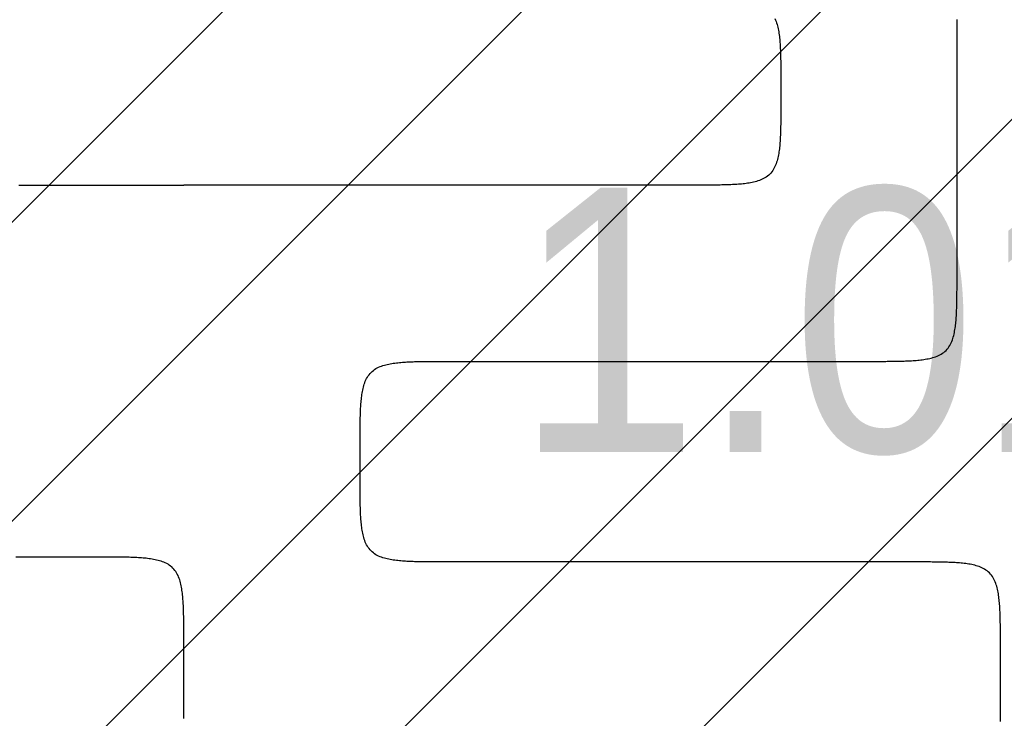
# Model space of a CAD drawing. Extents: x 997 to 109698, y 921 to 94021.
# Tile 312 of 656: x 8386 to 9504, y 43019 to 43812. Entities that reach past the tile are written whole.
import ezdxf

# ---------------------------------------------------------------- set-up
doc = ezdxf.new("R2010")
doc.units = 0
doc.header["$MEASUREMENT"] = 0
for name, color, linetype in [('12', 7, 'CONTINUOUS'), ('16', 7, 'CONTINUOUS'), ('28', 7, 'CONTINUOUS')]:
    doc.layers.add(name, color=color, linetype=linetype)
doc.styles.get("Standard").update_dxf_attribs({"font": 'Arial.ttf', "height": 0.2})

msp = doc.modelspace()

# ---------------------------------------------------------------- linework, layer by layer
at = {"layer": '12', "color": 5}
for points in [[(9243.261845, 43812.85766), (9243.955233, 43811.263064), (9244.581085, 43809.639671), (9245.145357, 43807.994982), (9245.653649, 43806.335209), (9246.110473, 43804.662671), (9246.520138, 43802.978948), (9246.886951, 43801.285614), (9247.215219, 43799.584253), (9247.509249, 43797.87644), (9247.773351, 43796.163755), (9248.011739, 43794.447734), (9248.227178, 43792.729205), (9248.421269, 43791.008438), (9248.59558, 43789.285684), (9248.751678, 43787.561191), (9248.891131, 43785.835214), (9249.015507, 43784.108003), (9249.126373, 43782.37981), (9249.225297, 43780.650884), (9249.313846, 43778.921478), (9249.393344, 43777.191788), (9249.464451, 43775.461861), (9249.527716, 43773.731719), (9249.583688, 43772.001382), (9249.632916, 43770.270874), (9249.675948, 43768.540213), (9249.713335, 43766.809424), (9249.745623, 43765.078529), (9249.773363, 43763.347548), (9249.797103, 43761.616501), (9249.817393, 43759.885414), (9249.834778, 43758.154304), (9249.849663, 43756.423188), (9249.862255, 43754.692066), (9249.872744, 43752.960938), (9249.881321, 43751.229804), (9249.888177, 43749.498667), (9249.893502, 43747.767526), (9249.897486, 43746.036382), (9249.900321, 43744.305237), (9249.902197, 43742.574089), (9249.903304, 43740.842939), (9249.903833, 43739.11179), (9249.903975, 43737.380638), (9249.903921, 43735.64949), (9249.90386, 43733.918341)], [(9249.90386, 43733.918341), (9249.90386, 43733.821418), (9249.90386, 43733.724494), (9249.90386, 43733.627572), (9249.90386, 43733.530649), (9249.90386, 43733.433726), (9249.90386, 43733.336804), (9249.90386, 43733.239879), (9249.90386, 43733.142956), (9249.90386, 43733.046033), (9249.90386, 43732.94911), (9249.90386, 43732.852187), (9249.90386, 43732.755265), (9249.90386, 43732.658342), (9249.90386, 43732.561419), (9249.90386, 43732.464495), (9249.90386, 43732.367572), (9249.90386, 43732.270649), (9249.903861, 43732.173726), (9249.90386, 43732.076803), (9249.90386, 43731.97988), (9249.90386, 43731.882956), (9249.90386, 43731.786033), (9249.90386, 43731.68911), (9249.903861, 43731.592187), (9249.90386, 43731.495264), (9249.90386, 43731.398341), (9249.90386, 43731.301419), (9249.90386, 43731.204496), (9249.90386, 43731.107573), (9249.90386, 43731.010649), (9249.90386, 43730.913725), (9249.90386, 43730.816802), (9249.90386, 43730.71988), (9249.90386, 43730.622957), (9249.90386, 43730.526034), (9249.90386, 43730.42911), (9249.90386, 43730.332187), (9249.90386, 43730.235264), (9249.90386, 43730.138341), (9249.90386, 43730.041418), (9249.90386, 43729.944495), (9249.90386, 43729.847573), (9249.90386, 43729.75065), (9249.90386, 43729.653725), (9249.90386, 43729.556802), (9249.90386, 43729.459879), (9249.90386, 43729.362956), (9249.90386, 43729.266034), (9249.90386, 43729.169111), (9249.90386, 43729.072188), (9249.90386, 43728.975264), (9249.90386, 43728.878341), (9249.90386, 43728.781417), (9249.90386, 43728.684495), (9249.90386, 43728.587572), (9249.90386, 43728.490649), (9249.90386, 43728.393725), (9249.90386, 43728.296802), (9249.90386, 43728.199879), (9249.90386, 43728.102956), (9249.90386, 43728.006033), (9249.90386, 43727.90911), (9249.90386, 43727.812188), (9249.90386, 43727.715265), (9249.90386, 43727.618342), (9249.90386, 43727.521418), (9249.903861, 43727.424495), (9249.90386, 43727.327571), (9249.90386, 43727.230649), (9249.90386, 43727.133726), (9249.90386, 43727.036803), (9249.90386, 43726.939879), (9249.90386, 43726.842956), (9249.90386, 43726.746033), (9249.903861, 43726.64911), (9249.90386, 43726.552187), (9249.90386, 43726.455264), (9249.90386, 43726.358342), (9249.90386, 43726.261419), (9249.90386, 43726.164496), (9249.90386, 43726.067571), (9249.90386, 43725.970648), (9249.90386, 43725.873725), (9249.90386, 43725.776803), (9249.90386, 43725.67988), (9249.90386, 43725.582957), (9249.90386, 43725.486033), (9249.90386, 43725.38911), (9249.90386, 43725.292187), (9249.90386, 43725.195264), (9249.90386, 43725.098341), (9249.90386, 43725.001419), (9249.90386, 43724.904494), (9249.90386, 43724.807571), (9249.90386, 43724.710648), (9249.90386, 43724.613725), (9249.90386, 43724.516802), (9249.90386, 43724.419879), (9249.90386, 43724.322957), (9249.903861, 43724.226034), (9249.90386, 43724.12911), (9249.90386, 43724.032187), (9249.90386, 43723.935264), (9249.90386, 43723.838341)], [(9249.90386, 43723.838341), (9249.903921, 43722.107193), (9249.903975, 43720.376043), (9249.903833, 43718.644894), (9249.903304, 43716.913743), (9249.902197, 43715.182594), (9249.900321, 43713.451447), (9249.897486, 43711.720299), (9249.893502, 43709.989155), (9249.888177, 43708.258016), (9249.881321, 43706.526877), (9249.872744, 43704.795745), (9249.862255, 43703.064617), (9249.849663, 43701.333494), (9249.834777, 43699.602377), (9249.817393, 43697.871269), (9249.797104, 43696.140182), (9249.773363, 43694.409136), (9249.745623, 43692.678154), (9249.713334, 43690.947257), (9249.675948, 43689.216469), (9249.632916, 43687.485809), (9249.583688, 43685.755301), (9249.527716, 43684.024964), (9249.464451, 43682.29482), (9249.393344, 43680.564893), (9249.313846, 43678.835203), (9249.225296, 43677.105798), (9249.126373, 43675.376873), (9249.015507, 43673.648678), (9248.891131, 43671.921469), (9248.751678, 43670.195492), (9248.59558, 43668.470999), (9248.421269, 43666.748245), (9248.227178, 43665.027476), (9248.011738, 43663.308949), (9247.77335, 43661.592926), (9247.509249, 43659.880243), (9247.215218, 43658.17243), (9246.886951, 43656.471068), (9246.520138, 43654.777735), (9246.110473, 43653.09401), (9245.653649, 43651.421473), (9245.145357, 43649.761701), (9244.581085, 43648.117011), (9243.955234, 43646.493617), (9243.261845, 43644.899023), (9242.494961, 43643.340728), (9241.648624, 43641.826232), (9240.716877, 43640.363042), (9239.694735, 43638.95851), (9238.584583, 43637.618914), (9237.392177, 43636.350025), (9236.123288, 43635.157618), (9234.783691, 43634.047467), (9233.37916, 43633.025324), (9231.915969, 43632.093577), (9230.401474, 43631.24724), (9228.843179, 43630.480357), (9227.248584, 43629.786968), (9225.625191, 43629.161116), (9223.9805, 43628.596844), (9222.320728, 43628.088553), (9220.648191, 43627.631729), (9218.964466, 43627.222063), (9217.271134, 43626.855251), (9215.569772, 43626.526983), (9213.861959, 43626.232952), (9212.149275, 43625.96885), (9210.433253, 43625.730464), (9208.714724, 43625.515023), (9206.993957, 43625.320932), (9205.271202, 43625.146621), (9203.54671, 43624.990524), (9201.820733, 43624.85107), (9200.093522, 43624.726695), (9198.365328, 43624.615829), (9196.636403, 43624.516906), (9194.906998, 43624.428355), (9193.177308, 43624.348857), (9191.447381, 43624.277751), (9189.717238, 43624.214486), (9187.986901, 43624.158514), (9186.256392, 43624.109285), (9184.525732, 43624.066253), (9182.794944, 43624.028867), (9181.064048, 43623.996578), (9179.333066, 43623.968838), (9177.60202, 43623.945097), (9175.870932, 43623.924808), (9174.139823, 43623.907425), (9172.408707, 43623.892538), (9170.677585, 43623.879947), (9168.946457, 43623.869458), (9167.215324, 43623.860881), (9165.484187, 43623.854025), (9163.753046, 43623.8487), (9162.021902, 43623.844716), (9160.290756, 43623.84188), (9158.559607, 43623.840004), (9156.828458, 43623.838898), (9155.097308, 43623.838369), (9153.366158, 43623.838227), (9151.635009, 43623.838281), (9149.90386, 43623.838342)], [(8385.026937, 43623.838342), (8388.371168, 43623.838342), (8391.715399, 43623.838342), (8395.05963, 43623.838342), (8398.40386, 43623.838342), (8401.748091, 43623.838342), (8405.092322, 43623.838342), (8408.436553, 43623.838342), (8411.780783, 43623.838342), (8415.125014, 43623.838342), (8418.469245, 43623.838342), (8421.813476, 43623.838342), (8425.157706, 43623.838342), (8428.501937, 43623.838342), (8431.846168, 43623.838342), (8435.190399, 43623.838342), (8438.53463, 43623.838342), (8441.87886, 43623.838342), (8445.223091, 43623.838342), (8448.567322, 43623.838342), (8451.911553, 43623.838342), (8455.255783, 43623.838342), (8458.600014, 43623.838342), (8461.944245, 43623.838342), (8465.288476, 43623.838342), (8468.632706, 43623.838342), (8471.976937, 43623.838342), (8475.321168, 43623.838342), (8478.665399, 43623.838342), (8482.00963, 43623.838342), (8485.35386, 43623.838342), (8488.698091, 43623.838342), (8492.042322, 43623.838342), (8495.386553, 43623.838342), (8498.730783, 43623.838342), (8502.075014, 43623.838342), (8505.419245, 43623.838342), (8508.763476, 43623.838342), (8512.107706, 43623.838342), (8515.451937, 43623.838342), (8518.796168, 43623.838342), (8522.140399, 43623.838342), (8525.484629, 43623.838342), (8528.82886, 43623.838342), (8532.173091, 43623.838342), (8535.517322, 43623.838342), (8538.861553, 43623.838342), (8542.205783, 43623.838342), (8545.550014, 43623.838342), (8548.894245, 43623.838342), (8552.238475, 43623.838342), (8555.582706, 43623.838342), (8558.926937, 43623.838342), (8562.271168, 43623.838342), (8565.615399, 43623.838342), (8568.959629, 43623.838342), (8572.30386, 43623.838342)], [(9149.90386, 43623.838342), (9144.350014, 43623.838342), (9138.796168, 43623.838342), (9133.242322, 43623.838342), (9127.688476, 43623.838342), (9122.13463, 43623.838342), (9116.580783, 43623.838342), (9111.026937, 43623.838342), (9105.473091, 43623.838342), (9099.919245, 43623.838342), (9094.365399, 43623.838342), (9088.811553, 43623.838342), (9083.257707, 43623.838342), (9077.70386, 43623.838342), (9072.150014, 43623.838342), (9066.596168, 43623.838342), (9061.042322, 43623.838342), (9055.488476, 43623.838342), (9049.93463, 43623.838342), (9044.380783, 43623.838342), (9038.826937, 43623.838342), (9033.273091, 43623.838342), (9027.719245, 43623.838342), (9022.165399, 43623.838342), (9016.611553, 43623.838342), (9011.057706, 43623.838342), (9005.50386, 43623.838342), (8999.950014, 43623.838342), (8994.396168, 43623.838342), (8988.842322, 43623.838342), (8983.288476, 43623.838342), (8977.73463, 43623.838342), (8972.180783, 43623.838342), (8966.626937, 43623.838342), (8961.073091, 43623.838342), (8955.519245, 43623.838342), (8949.965399, 43623.838342), (8944.411553, 43623.838342), (8938.857706, 43623.838342), (8933.30386, 43623.838342), (8927.750014, 43623.838342), (8922.196168, 43623.838342), (8916.642322, 43623.838342), (8911.088476, 43623.838342), (8905.53463, 43623.838342), (8899.980784, 43623.838342), (8894.426937, 43623.838342), (8888.873091, 43623.838342), (8883.319245, 43623.838342), (8877.765399, 43623.838342), (8872.211553, 43623.838342), (8866.657706, 43623.838342), (8861.10386, 43623.838342), (8855.550014, 43623.838342), (8849.996168, 43623.838342), (8844.442322, 43623.838342), (8838.888476, 43623.838342), (8833.33463, 43623.838342), (8827.780783, 43623.838342), (8822.226937, 43623.838342), (8816.673091, 43623.838342), (8811.119245, 43623.838342), (8805.565399, 43623.838342), (8800.011553, 43623.838342), (8794.457707, 43623.838342), (8788.90386, 43623.838342), (8783.350014, 43623.838342), (8777.796168, 43623.838342), (8772.242322, 43623.838342), (8766.688476, 43623.838342), (8761.13463, 43623.838342), (8755.580783, 43623.838342), (8750.026937, 43623.838342), (8744.473091, 43623.838342), (8738.919245, 43623.838342), (8733.365399, 43623.838342), (8727.811553, 43623.838342), (8722.257707, 43623.838342), (8716.70386, 43623.838342), (8711.150014, 43623.838342), (8705.596168, 43623.838342), (8700.042322, 43623.838342), (8694.488476, 43623.838342), (8688.93463, 43623.838342), (8683.380783, 43623.838342), (8677.826937, 43623.838342), (8672.273091, 43623.838342), (8666.719245, 43623.838342), (8661.165399, 43623.838342), (8655.611553, 43623.838342), (8650.057706, 43623.838342), (8644.50386, 43623.838342), (8638.950014, 43623.838342), (8633.396168, 43623.838342), (8627.842322, 43623.838342), (8622.288476, 43623.838342), (8616.73463, 43623.838342), (8611.180783, 43623.838342), (8605.626937, 43623.838342), (8600.073091, 43623.838342), (8594.519245, 43623.838342), (8588.965399, 43623.838342), (8583.411553, 43623.838342), (8577.857707, 43623.838342), (8572.30386, 43623.838342)], [(8472.30386, 43201.758341), (8459.361168, 43201.758341), (8446.418476, 43201.758341), (8433.475783, 43201.758341), (8420.533091, 43201.758341), (8407.590399, 43201.758341), (8394.647706, 43201.758341), (8381.705014, 43201.758341)], [(8572.30386, 43101.758342), (8572.303921, 43103.48949), (8572.303975, 43105.220639), (8572.303833, 43106.951789), (8572.303304, 43108.68294), (8572.302197, 43110.414088), (8572.300321, 43112.145236), (8572.297486, 43113.876384), (8572.293502, 43115.607526), (8572.288177, 43117.338667), (8572.281321, 43119.069804), (8572.272744, 43120.800938), (8572.262255, 43122.532065), (8572.249663, 43124.263189), (8572.234777, 43125.994304), (8572.217393, 43127.725414), (8572.197103, 43129.456501), (8572.173363, 43131.187547), (8572.145623, 43132.918529), (8572.113334, 43134.649424), (8572.075948, 43136.380214), (8572.032916, 43138.110874), (8571.983688, 43139.841382), (8571.927716, 43141.571719), (8571.864451, 43143.301861), (8571.793344, 43145.031788), (8571.713846, 43146.761478), (8571.625296, 43148.490885), (8571.526373, 43150.21981), (8571.415507, 43151.948004), (8571.291131, 43153.675214), (8571.151678, 43155.401191), (8570.99558, 43157.125684), (8570.821269, 43158.848438), (8570.627178, 43160.569205), (8570.411738, 43162.287734), (8570.17335, 43164.003755), (8569.909249, 43165.71644), (8569.615218, 43167.424252), (8569.28695, 43169.125615), (8568.920138, 43170.818947), (8568.510473, 43172.502671), (8568.053649, 43174.175209), (8567.545357, 43175.834981), (8566.981085, 43177.479672), (8566.355233, 43179.103064), (8565.661845, 43180.69766), (8564.894961, 43182.255955), (8564.048624, 43183.770451), (8563.116877, 43185.233641), (8562.094735, 43186.638172), (8560.984583, 43187.977769), (8559.792177, 43189.246658), (8558.523288, 43190.439065), (8557.183691, 43191.549216), (8555.77916, 43192.571359), (8554.315969, 43193.503106), (8552.801475, 43194.349442), (8551.243179, 43195.116326), (8549.648584, 43195.809715), (8548.025191, 43196.435567), (8546.3805, 43196.999838), (8544.720728, 43197.50813), (8543.048191, 43197.964954), (8541.364466, 43198.374619), (8539.671134, 43198.741431), (8537.969772, 43199.0697), (8536.261959, 43199.36373), (8534.549275, 43199.627831), (8532.833253, 43199.866219), (8531.114725, 43200.081659), (8529.393957, 43200.27575), (8527.671202, 43200.450061), (8525.94671, 43200.606159), (8524.220733, 43200.745612), (8522.493522, 43200.869987), (8520.765328, 43200.980854), (8519.036403, 43201.079777), (8517.306997, 43201.168327), (8515.577308, 43201.247824), (8513.847381, 43201.318932), (8512.117238, 43201.382197), (8510.386901, 43201.438169), (8508.656392, 43201.487398), (8506.925732, 43201.53043), (8505.194944, 43201.567815), (8503.464048, 43201.600105), (8501.733066, 43201.627844), (8500.00202, 43201.651584), (8498.270932, 43201.671874), (8496.539824, 43201.689258), (8494.808707, 43201.704144), (8493.077585, 43201.716736), (8491.346457, 43201.727225), (8489.615324, 43201.735802), (8487.884187, 43201.742658), (8486.153045, 43201.747983), (8484.421902, 43201.751967), (8482.690755, 43201.754802), (8480.959607, 43201.756679), (8479.228458, 43201.757785), (8477.497308, 43201.758314), (8475.766158, 43201.758456), (8474.035009, 43201.758402), (8472.30386, 43201.758341)], [(8572.30386, 43018.496803), (8572.30386, 43019.512187), (8572.303861, 43020.527572), (8572.30386, 43021.542956), (8572.30386, 43022.558342), (8572.30386, 43023.573725), (8572.30386, 43024.58911), (8572.30386, 43025.604496), (8572.30386, 43026.61988), (8572.30386, 43027.635264), (8572.30386, 43028.650649), (8572.30386, 43029.666034), (8572.30386, 43030.681418), (8572.30386, 43031.696802), (8572.30386, 43032.712187), (8572.30386, 43033.727573), (8572.30386, 43034.742957), (8572.30386, 43035.758341), (8572.303861, 43036.773726), (8572.30386, 43037.789111), (8572.30386, 43038.804495), (8572.303861, 43039.81988), (8572.30386, 43040.835264), (8572.30386, 43041.85065), (8572.30386, 43042.866034), (8572.30386, 43043.881418), (8572.30386, 43044.896804), (8572.30386, 43045.912188), (8572.30386, 43046.927572), (8572.303861, 43047.942957), (8572.30386, 43048.958341), (8572.30386, 43049.973727), (8572.30386, 43050.98911), (8572.30386, 43052.004495), (8572.30386, 43053.019881), (8572.30386, 43054.035265), (8572.30386, 43055.050649), (8572.30386, 43056.066033), (8572.30386, 43057.081418), (8572.30386, 43058.096803), (8572.30386, 43059.112187), (8572.30386, 43060.127572), (8572.30386, 43061.142956), (8572.30386, 43062.158342), (8572.30386, 43063.173726), (8572.30386, 43064.18911), (8572.30386, 43065.204496), (8572.30386, 43066.21988), (8572.30386, 43067.235264), (8572.30386, 43068.250649), (8572.30386, 43069.266033), (8572.30386, 43070.281419), (8572.30386, 43071.296803), (8572.30386, 43072.312187), (8572.30386, 43073.327573), (8572.30386, 43074.342957), (8572.30386, 43075.358341), (8572.30386, 43076.373726), (8572.30386, 43077.38911), (8572.30386, 43078.404495), (8572.30386, 43079.419879), (8572.30386, 43080.435264), (8572.30386, 43081.45065), (8572.30386, 43082.466034), (8572.30386, 43083.481418), (8572.30386, 43084.496803), (8572.30386, 43085.512188), (8572.30386, 43086.527572), (8572.30386, 43087.542956), (8572.30386, 43088.558341), (8572.30386, 43089.573727), (8572.30386, 43090.589111), (8572.30386, 43091.604495), (8572.30386, 43092.619881), (8572.30386, 43093.635265), (8572.30386, 43094.650649), (8572.30386, 43095.666033), (8572.30386, 43096.681418), (8572.30386, 43097.696804), (8572.30386, 43098.712188), (8572.30386, 43099.727571), (8572.30386, 43100.742956), (8572.30386, 43101.758342)]]:
    msp.add_lwpolyline(points, dxfattribs=at)
at = {"layer": '12', "color": 6}
for points in [[(9449.90386, 43523.838341), (9449.90386, 43527.781419), (9449.90386, 43531.724494), (9449.90386, 43535.667571), (9449.90386, 43539.610649), (9449.90386, 43543.553725), (9449.90386, 43547.496802), (9449.90386, 43551.439879), (9449.90386, 43555.382957), (9449.903861, 43559.326034), (9449.90386, 43563.26911), (9449.90386, 43567.212187), (9449.90386, 43571.155265), (9449.90386, 43575.098342), (9449.90386, 43579.041418), (9449.90386, 43582.984495), (9449.903861, 43586.927573), (9449.90386, 43590.87065), (9449.90386, 43594.813725), (9449.90386, 43598.756803), (9449.90386, 43602.69988), (9449.90386, 43606.642956), (9449.90386, 43610.586033), (9449.90386, 43614.52911), (9449.90386, 43618.472188), (9449.90386, 43622.415264), (9449.903861, 43626.358341), (9449.903861, 43630.301418), (9449.903861, 43634.244496), (9449.903861, 43638.187572), (9449.903861, 43642.130648), (9449.903861, 43646.073726), (9449.903861, 43650.016802), (9449.90386, 43653.959879), (9449.903861, 43657.902956), (9449.90386, 43661.846034), (9449.90386, 43665.78911), (9449.903861, 43669.732187), (9449.903861, 43673.675264), (9449.903861, 43677.618342), (9449.90386, 43681.561418), (9449.90386, 43685.504495), (9449.90386, 43689.447572), (9449.90386, 43693.39065), (9449.90386, 43697.333727), (9449.903861, 43701.276802), (9449.90386, 43705.21988), (9449.90386, 43709.162957), (9449.90386, 43713.106033), (9449.903861, 43717.04911), (9449.90386, 43720.992188), (9449.90386, 43724.935265), (9449.90386, 43728.878341), (9449.90386, 43732.821418), (9449.90386, 43736.764495), (9449.90386, 43740.707573), (9449.90386, 43744.650648), (9449.90386, 43748.593726), (9449.90386, 43752.536803), (9449.90386, 43756.479879), (9449.90386, 43760.422956), (9449.903861, 43764.366033), (9449.90386, 43768.309111), (9449.90386, 43772.252187), (9449.90386, 43776.195264), (9449.90386, 43780.138341), (9449.903861, 43784.081419), (9449.903861, 43788.024495), (9449.90386, 43791.967571), (9449.903861, 43795.910649), (9449.903861, 43799.853725), (9449.903861, 43803.796802), (9449.903861, 43807.739879), (9449.90386, 43811.682957)], [(9349.90386, 43423.838341), (9351.635009, 43423.83828), (9353.366158, 43423.838226), (9355.097308, 43423.838368), (9356.828458, 43423.838897), (9358.559607, 43423.840004), (9360.290755, 43423.84188), (9362.021902, 43423.844715), (9363.753046, 43423.8487), (9365.484187, 43423.854024), (9367.215324, 43423.860881), (9368.946456, 43423.869458), (9370.677584, 43423.879946), (9372.408707, 43423.892539), (9374.139824, 43423.907425), (9375.870933, 43423.924808), (9377.60202, 43423.945097), (9379.333066, 43423.968839), (9381.064048, 43423.996578), (9382.794944, 43424.028867), (9384.525733, 43424.066253), (9386.256392, 43424.109286), (9387.986901, 43424.158514), (9389.717238, 43424.214487), (9391.447381, 43424.277751), (9393.177308, 43424.348857), (9394.906997, 43424.428356), (9396.636403, 43424.516904), (9398.365328, 43424.615829), (9400.093522, 43424.726696), (9401.820733, 43424.85107), (9403.54671, 43424.990523), (9405.271202, 43425.146621), (9406.993957, 43425.320932), (9408.714725, 43425.515024), (9410.433253, 43425.730463), (9412.149275, 43425.968851), (9413.861959, 43426.232952), (9415.569772, 43426.526984), (9417.271134, 43426.855251), (9418.964467, 43427.222064), (9420.648191, 43427.631728), (9422.320728, 43428.088553), (9423.9805, 43428.596844), (9425.625191, 43429.161116), (9427.248584, 43429.786969), (9428.843179, 43430.480357), (9430.401474, 43431.247242), (9431.915969, 43432.093577), (9433.37916, 43433.025324), (9434.783691, 43434.047466), (9436.123288, 43435.157618), (9437.392176, 43436.350025), (9438.584584, 43437.618913), (9439.694736, 43438.958511), (9440.716877, 43440.363041), (9441.648624, 43441.826232), (9442.494961, 43443.340727), (9443.261845, 43444.899022), (9443.955234, 43446.493617), (9444.581085, 43448.117011), (9445.145357, 43449.761702), (9445.653649, 43451.421473), (9446.110473, 43453.09401), (9446.520138, 43454.777736), (9446.88695, 43456.471067), (9447.215218, 43458.172429), (9447.509249, 43459.880242), (9447.77335, 43461.592926), (9448.011738, 43463.308949), (9448.227178, 43465.027477), (9448.421269, 43466.748244), (9448.59558, 43468.471), (9448.751678, 43470.195492), (9448.891131, 43471.921468), (9449.015507, 43473.648679), (9449.126373, 43475.376874), (9449.225296, 43477.105798), (9449.313846, 43478.835204), (9449.393344, 43480.564894), (9449.464451, 43482.29482), (9449.527716, 43484.024964), (9449.583688, 43485.7553), (9449.632916, 43487.485809), (9449.675949, 43489.216469), (9449.713335, 43490.947257), (9449.745623, 43492.678154), (9449.773363, 43494.409136), (9449.797103, 43496.140182), (9449.817393, 43497.871269), (9449.834778, 43499.602377), (9449.849663, 43501.333494), (9449.862255, 43503.064618), (9449.872745, 43504.795745), (9449.881322, 43506.526877), (9449.888177, 43508.258015), (9449.893502, 43509.989155), (9449.897486, 43511.720299), (9449.900321, 43513.451447), (9449.902197, 43515.182595), (9449.903304, 43516.913743), (9449.903833, 43518.644894), (9449.903976, 43520.376043), (9449.903921, 43522.107193), (9449.90386, 43523.838341)], [(8772.30386, 43323.838342), (8772.3038, 43325.56949), (8772.303745, 43327.300638), (8772.303887, 43329.031789), (8772.304417, 43330.762938), (8772.305524, 43332.494088), (8772.3074, 43334.225236), (8772.310234, 43335.956383), (8772.314219, 43337.687526), (8772.319544, 43339.418667), (8772.326399, 43341.149804), (8772.334976, 43342.880938), (8772.345466, 43344.612065), (8772.358058, 43346.343189), (8772.372943, 43348.074304), (8772.390328, 43349.805414), (8772.410617, 43351.536501), (8772.434357, 43353.267547), (8772.462098, 43354.998528), (8772.494386, 43356.729425), (8772.531772, 43358.460214), (8772.574805, 43360.190874), (8772.624033, 43361.921382), (8772.680005, 43363.651718), (8772.74327, 43365.381862), (8772.814377, 43367.111788), (8772.893875, 43368.841478), (8772.982424, 43370.570885), (8773.081348, 43372.299809), (8773.192214, 43374.028002), (8773.31659, 43375.755214), (8773.456042, 43377.481191), (8773.612141, 43379.205683), (8773.786451, 43380.928437), (8773.980543, 43382.649205), (8774.195982, 43384.367733), (8774.43437, 43386.083755), (8774.698471, 43387.79644), (8774.992502, 43389.504252), (8775.32077, 43391.205614), (8775.687583, 43392.898947), (8776.097247, 43394.582671), (8776.554072, 43396.255209), (8777.062364, 43397.914981), (8777.626636, 43399.559672), (8778.252487, 43401.183065), (8778.945876, 43402.77766), (8779.71276, 43404.335955), (8780.559096, 43405.850451), (8781.490843, 43407.313641), (8782.512985, 43408.718172), (8783.623137, 43410.057769), (8784.815544, 43411.326658), (8786.084433, 43412.519065), (8787.42403, 43413.629216), (8788.82856, 43414.651359), (8790.291752, 43415.583106), (8791.806246, 43416.429441), (8793.364542, 43417.196325), (8794.959137, 43417.889714), (8796.58253, 43418.515567), (8798.22722, 43419.079837), (8799.886992, 43419.58813), (8801.55953, 43420.044954), (8803.243254, 43420.454619), (8804.936587, 43420.821432), (8806.637949, 43421.149699), (8808.345761, 43421.44373), (8810.058446, 43421.707832), (8811.774468, 43421.946219), (8813.492996, 43422.161659), (8815.213763, 43422.355749), (8816.936519, 43422.530062), (8818.66101, 43422.686158), (8820.386987, 43422.825611), (8822.114198, 43422.949987), (8823.842392, 43423.060854), (8825.571318, 43423.159777), (8827.300723, 43423.248326), (8829.030413, 43423.327825), (8830.76034, 43423.398932), (8832.490483, 43423.462196), (8834.220819, 43423.518169), (8835.951328, 43423.567396), (8837.681988, 43423.61043), (8839.412777, 43423.647815), (8841.143673, 43423.680105), (8842.874655, 43423.707844), (8844.6057, 43423.731585), (8846.336788, 43423.751873), (8848.067897, 43423.769258), (8849.799014, 43423.784144), (8851.530136, 43423.796735), (8853.261264, 43423.807225), (8854.992397, 43423.815802), (8856.723534, 43423.822658), (8858.454675, 43423.827983), (8860.185819, 43423.831967), (8861.916965, 43423.834802), (8863.648113, 43423.836678), (8865.379263, 43423.837785), (8867.110413, 43423.838314), (8868.841563, 43423.838456), (8870.572712, 43423.838401), (8872.30386, 43423.838341)], [(8872.30386, 43423.838341), (8876.896168, 43423.838341), (8881.488476, 43423.838341), (8886.080783, 43423.838341), (8890.673091, 43423.838341), (8895.265399, 43423.838341), (8899.857706, 43423.838341), (8904.450014, 43423.838341), (8909.042322, 43423.838341), (8913.634629, 43423.838341), (8918.226937, 43423.838341), (8922.819245, 43423.838341), (8927.411553, 43423.838341), (8932.00386, 43423.838341), (8936.596168, 43423.838341), (8941.188476, 43423.838341), (8945.780783, 43423.838341), (8950.373091, 43423.838341), (8954.965399, 43423.838341), (8959.557706, 43423.838341), (8964.150014, 43423.838341), (8968.742322, 43423.838341), (8973.334629, 43423.838341), (8977.926937, 43423.838341), (8982.519245, 43423.838341), (8987.111552, 43423.838341), (8991.70386, 43423.838341), (8996.296168, 43423.838341), (9000.888476, 43423.838341), (9005.480783, 43423.838341), (9010.073091, 43423.838341), (9014.665399, 43423.838341), (9019.257706, 43423.838341), (9023.850014, 43423.838341), (9028.442322, 43423.838341), (9033.03463, 43423.838341), (9037.626937, 43423.838341), (9042.219245, 43423.838341), (9046.811553, 43423.838341), (9051.40386, 43423.838341), (9055.996168, 43423.838341), (9060.588476, 43423.838341), (9065.180783, 43423.838341), (9069.773091, 43423.838341), (9074.365399, 43423.838341), (9078.957706, 43423.838341), (9083.550014, 43423.838341), (9088.142322, 43423.838341), (9092.73463, 43423.838341), (9097.326937, 43423.838341), (9101.919245, 43423.838341), (9106.511553, 43423.838341), (9111.10386, 43423.838341), (9115.696168, 43423.838341), (9120.288476, 43423.838341), (9124.880783, 43423.838341), (9129.473091, 43423.838341), (9134.065399, 43423.838341), (9138.657706, 43423.838341), (9143.250014, 43423.838341), (9147.842322, 43423.83834), (9152.43463, 43423.838341), (9157.026937, 43423.838341), (9161.619245, 43423.838341), (9166.211553, 43423.838341), (9170.80386, 43423.838341), (9175.396168, 43423.838341), (9179.988476, 43423.838341), (9184.580783, 43423.838341), (9189.173091, 43423.838341), (9193.765399, 43423.838341), (9198.357706, 43423.838341), (9202.950014, 43423.838341), (9207.542322, 43423.838341), (9212.13463, 43423.838341), (9216.726937, 43423.838341), (9221.319245, 43423.838341), (9225.911553, 43423.838341), (9230.50386, 43423.838341), (9235.096168, 43423.838341), (9239.688476, 43423.838341), (9244.280783, 43423.838341), (9248.873091, 43423.838341), (9253.465399, 43423.838341), (9258.057707, 43423.838341), (9262.650014, 43423.838341), (9267.242322, 43423.838341), (9271.834629, 43423.838341), (9276.426937, 43423.838341), (9281.019245, 43423.838341), (9285.611552, 43423.838341), (9290.20386, 43423.838341), (9294.796168, 43423.838341), (9299.388475, 43423.838341), (9303.980783, 43423.838341), (9308.573091, 43423.838341), (9313.165399, 43423.838341), (9317.757707, 43423.838341), (9322.350014, 43423.838341), (9326.942322, 43423.838341), (9331.53463, 43423.838341), (9336.126937, 43423.838341), (9340.719245, 43423.838341), (9345.311553, 43423.838341), (9349.90386, 43423.838341)], [(8772.30386, 43296.158341), (8772.30386, 43296.424496), (8772.30386, 43296.690649), (8772.30386, 43296.956802), (8772.30386, 43297.222957), (8772.30386, 43297.48911), (8772.30386, 43297.755264), (8772.30386, 43298.021419), (8772.30386, 43298.287573), (8772.30386, 43298.553726), (8772.30386, 43298.81988), (8772.30386, 43299.086033), (8772.30386, 43299.352187), (8772.30386, 43299.618341), (8772.30386, 43299.884496), (8772.30386, 43300.150648), (8772.30386, 43300.416803), (8772.30386, 43300.682956), (8772.30386, 43300.94911), (8772.30386, 43301.215264), (8772.30386, 43301.481419), (8772.30386, 43301.747572), (8772.30386, 43302.013726), (8772.30386, 43302.279881), (8772.30386, 43302.546035), (8772.30386, 43302.812187), (8772.30386, 43303.078342), (8772.30386, 43303.344495), (8772.30386, 43303.610649), (8772.30386, 43303.876803), (8772.30386, 43304.142958), (8772.30386, 43304.40911), (8772.30386, 43304.675265), (8772.30386, 43304.941418), (8772.30386, 43305.207571), (8772.30386, 43305.473726), (8772.30386, 43305.739879), (8772.30386, 43306.006033), (8772.30386, 43306.272188), (8772.30386, 43306.538342), (8772.30386, 43306.804495), (8772.30386, 43307.070649), (8772.30386, 43307.336804), (8772.30386, 43307.602956), (8772.30386, 43307.86911), (8772.30386, 43308.135265), (8772.30386, 43308.401418), (8772.30386, 43308.667572), (8772.30386, 43308.933727), (8772.30386, 43309.199879), (8772.30386, 43309.466033), (8772.30386, 43309.732188), (8772.30386, 43309.998341), (8772.30386, 43310.264495), (8772.30386, 43310.53065), (8772.30386, 43310.796804), (8772.30386, 43311.062956), (8772.303861, 43311.329111), (8772.30386, 43311.595264), (8772.30386, 43311.861418), (8772.30386, 43312.127572), (8772.30386, 43312.393725), (8772.30386, 43312.659879), (8772.30386, 43312.926034), (8772.30386, 43313.192187), (8772.30386, 43313.458341), (8772.30386, 43313.724495), (8772.30386, 43313.990648), (8772.30386, 43314.256802), (8772.30386, 43314.522957), (8772.30386, 43314.789111), (8772.30386, 43315.055264), (8772.30386, 43315.321418), (8772.30386, 43315.587573), (8772.30386, 43315.853725), (8772.30386, 43316.119879), (8772.30386, 43316.386034), (8772.30386, 43316.652187), (8772.30386, 43316.918341), (8772.30386, 43317.184496), (8772.30386, 43317.450648), (8772.30386, 43317.716802), (8772.30386, 43317.982957), (8772.30386, 43318.24911), (8772.30386, 43318.515264), (8772.30386, 43318.781418), (8772.30386, 43319.047573), (8772.30386, 43319.313725), (8772.30386, 43319.57988), (8772.30386, 43319.846033), (8772.30386, 43320.112187), (8772.30386, 43320.378341), (8772.30386, 43320.644496), (8772.30386, 43320.910649), (8772.30386, 43321.176803), (8772.30386, 43321.442957), (8772.30386, 43321.70911), (8772.30386, 43321.975264), (8772.30386, 43322.241419), (8772.303861, 43322.507572), (8772.303861, 43322.773726), (8772.30386, 43323.03988), (8772.30386, 43323.306033), (8772.30386, 43323.572187), (8772.30386, 43323.838342)], [(8872.30386, 43196.158341), (8870.572712, 43196.15828), (8868.841563, 43196.158226), (8867.110413, 43196.158368), (8865.379263, 43196.158897), (8863.648113, 43196.160005), (8861.916965, 43196.16188), (8860.185819, 43196.164716), (8858.454675, 43196.1687), (8856.723534, 43196.174024), (8854.992397, 43196.180881), (8853.261264, 43196.189458), (8851.530136, 43196.199947), (8849.799014, 43196.212539), (8848.067897, 43196.227425), (8846.336788, 43196.244808), (8844.6057, 43196.265097), (8842.874655, 43196.288839), (8841.143673, 43196.316578), (8839.412777, 43196.348867), (8837.681988, 43196.386253), (8835.951328, 43196.429285), (8834.220819, 43196.478514), (8832.490483, 43196.534486), (8830.76034, 43196.597751), (8829.030413, 43196.668857), (8827.300723, 43196.748355), (8825.571317, 43196.836906), (8823.842392, 43196.935829), (8822.114198, 43197.046696), (8820.386987, 43197.17107), (8818.66101, 43197.310525), (8816.936519, 43197.466621), (8815.213764, 43197.640932), (8813.492996, 43197.835024), (8811.774468, 43198.050464), (8810.058446, 43198.288851), (8808.345761, 43198.552952), (8806.637949, 43198.846983), (8804.936587, 43199.175251), (8803.243254, 43199.542064), (8801.55953, 43199.951729), (8799.886992, 43200.408553), (8798.22722, 43200.916844), (8796.58253, 43201.481116), (8794.959137, 43202.106969), (8793.364542, 43202.800357), (8791.806246, 43203.56724), (8790.291752, 43204.413577), (8788.82856, 43205.345324), (8787.42403, 43206.367466), (8786.084433, 43207.477618), (8784.815544, 43208.670025), (8783.623137, 43209.938913), (8782.512985, 43211.278511), (8781.490843, 43212.683041), (8780.559097, 43214.146232), (8779.71276, 43215.660727), (8778.945876, 43217.219023), (8778.252487, 43218.813617), (8777.626635, 43220.437011), (8777.062364, 43222.081702), (8776.554072, 43223.741473), (8776.097247, 43225.41401), (8775.687583, 43227.097736), (8775.32077, 43228.791069), (8774.992502, 43230.492431), (8774.698471, 43232.200242), (8774.43437, 43233.912928), (8774.195982, 43235.628949), (8773.980543, 43237.347477), (8773.786452, 43239.068244), (8773.612141, 43240.790999), (8773.456043, 43242.515492), (8773.31659, 43244.241468), (8773.192214, 43245.968679), (8773.081348, 43247.696874), (8772.982424, 43249.425798), (8772.893875, 43251.155204), (8772.814377, 43252.884893), (8772.74327, 43254.614821), (8772.680005, 43256.344964), (8772.624033, 43258.0753), (8772.574805, 43259.805809), (8772.531772, 43261.536469), (8772.494386, 43263.267257), (8772.462097, 43264.998154), (8772.434357, 43266.729136), (8772.410617, 43268.460182), (8772.390327, 43270.191269), (8772.372943, 43271.922379), (8772.358057, 43273.653494), (8772.345466, 43275.384618), (8772.334976, 43277.115745), (8772.326399, 43278.846877), (8772.319543, 43280.578014), (8772.314219, 43282.309156), (8772.310234, 43284.040299), (8772.307399, 43285.771447), (8772.305524, 43287.502595), (8772.304417, 43289.233743), (8772.303887, 43290.964894), (8772.303745, 43292.696043), (8772.3038, 43294.427193), (8772.30386, 43296.158341)], [(9399.18386, 43196.158341), (9394.117707, 43196.158341), (9389.051553, 43196.158341), (9383.985399, 43196.158341), (9378.919245, 43196.158341), (9373.853091, 43196.158341), (9368.786937, 43196.158341), (9363.720783, 43196.158341), (9358.65463, 43196.158341), (9353.588476, 43196.158341), (9348.522322, 43196.158341), (9343.456168, 43196.158341), (9338.390014, 43196.158341), (9333.32386, 43196.158341), (9328.257707, 43196.158341), (9323.191553, 43196.158341), (9318.125399, 43196.158341), (9313.059245, 43196.158341), (9307.993091, 43196.158341), (9302.926937, 43196.158341), (9297.860783, 43196.158341), (9292.794629, 43196.158341), (9287.728476, 43196.158341), (9282.662322, 43196.158341), (9277.596168, 43196.158341), (9272.530014, 43196.158341), (9267.46386, 43196.158341), (9262.397707, 43196.158341), (9257.331553, 43196.158341), (9252.265399, 43196.158341), (9247.199245, 43196.158341), (9242.133091, 43196.158341), (9237.066937, 43196.158341), (9232.000783, 43196.158341), (9226.93463, 43196.158341), (9221.868476, 43196.158341), (9216.802322, 43196.158341), (9211.736168, 43196.158341), (9206.670014, 43196.158341), (9201.60386, 43196.158341), (9196.537706, 43196.158341), (9191.471553, 43196.158341), (9186.405399, 43196.158341), (9181.339245, 43196.158341), (9176.273091, 43196.158341), (9171.206937, 43196.158341), (9166.140783, 43196.158341), (9161.074629, 43196.15834), (9156.008476, 43196.158341), (9150.942322, 43196.15834), (9145.876168, 43196.158341), (9140.810014, 43196.15834), (9135.74386, 43196.158341), (9130.677706, 43196.158341), (9125.611553, 43196.158341), (9120.545399, 43196.158341), (9115.479245, 43196.158341), (9110.413091, 43196.158341), (9105.346937, 43196.158341), (9100.280783, 43196.158341), (9095.21463, 43196.158341), (9090.148476, 43196.158341), (9085.082322, 43196.158341), (9080.016168, 43196.158341), (9074.950014, 43196.158341), (9069.88386, 43196.15834), (9064.817707, 43196.158341), (9059.751553, 43196.158341), (9054.685399, 43196.158341), (9049.619245, 43196.158341), (9044.553091, 43196.158341), (9039.486937, 43196.158341), (9034.420783, 43196.158341), (9029.35463, 43196.158341), (9024.288476, 43196.158341), (9019.222322, 43196.158341), (9014.156168, 43196.158341), (9009.090014, 43196.158341), (9004.02386, 43196.158341), (8998.957707, 43196.158341), (8993.891553, 43196.158341), (8988.825399, 43196.158341), (8983.759245, 43196.158341), (8978.693091, 43196.158341), (8973.626937, 43196.158341), (8968.560784, 43196.158341), (8963.49463, 43196.158341), (8958.428476, 43196.158341), (8953.362322, 43196.158341), (8948.296168, 43196.158341), (8943.230014, 43196.158341), (8938.16386, 43196.158341), (8933.097707, 43196.158341), (8928.031553, 43196.158341), (8922.965399, 43196.158341), (8917.899245, 43196.158341), (8912.833091, 43196.158341), (8907.766937, 43196.158341), (8902.700783, 43196.158341), (8897.63463, 43196.158341), (8892.568476, 43196.158341), (8887.502322, 43196.158341), (8882.436168, 43196.158341), (8877.370014, 43196.158341), (8872.30386, 43196.158341)], [(9499.18386, 43096.158342), (9499.183921, 43097.889489), (9499.183976, 43099.620638), (9499.183833, 43101.351789), (9499.183304, 43103.082938), (9499.182197, 43104.814088), (9499.180321, 43106.545236), (9499.177486, 43108.276383), (9499.173502, 43110.007526), (9499.168177, 43111.738667), (9499.161322, 43113.469804), (9499.152744, 43115.200937), (9499.142255, 43116.932065), (9499.129663, 43118.663187), (9499.114778, 43120.394304), (9499.097393, 43122.125414), (9499.077104, 43123.856501), (9499.053363, 43125.587547), (9499.025623, 43127.318528), (9498.993335, 43129.049425), (9498.955948, 43130.780214), (9498.912916, 43132.510873), (9498.863688, 43134.241382), (9498.807716, 43135.971718), (9498.744451, 43137.701862), (9498.673344, 43139.431788), (9498.593846, 43141.161478), (9498.505296, 43142.890885), (9498.406372, 43144.619809), (9498.295507, 43146.348004), (9498.171131, 43148.075214), (9498.031678, 43149.801191), (9497.87558, 43151.525683), (9497.701269, 43153.248437), (9497.507178, 43154.969205), (9497.291738, 43156.687733), (9497.05335, 43158.403755), (9496.789249, 43160.11644), (9496.495218, 43161.824252), (9496.16695, 43163.525614), (9495.800138, 43165.218947), (9495.390473, 43166.902672), (9494.933649, 43168.57521), (9494.425357, 43170.234981), (9493.861085, 43171.879672), (9493.235234, 43173.503065), (9492.541845, 43175.097659), (9491.774961, 43176.655955), (9490.928624, 43178.17045), (9489.996877, 43179.633641), (9488.974736, 43181.038172), (9487.864584, 43182.377769), (9486.672177, 43183.646658), (9485.403288, 43184.839064), (9484.063691, 43185.949216), (9482.65916, 43186.971358), (9481.195969, 43187.903106), (9479.681474, 43188.749441), (9478.123179, 43189.516325), (9476.528584, 43190.209714), (9474.905191, 43190.835566), (9473.2605, 43191.399839), (9471.600728, 43191.908129), (9469.928191, 43192.364954), (9468.244467, 43192.774619), (9466.551134, 43193.141432), (9464.849772, 43193.469699), (9463.141959, 43193.76373), (9461.429275, 43194.027832), (9459.713253, 43194.266219), (9457.994725, 43194.481659), (9456.273957, 43194.675751), (9454.551202, 43194.850062), (9452.82671, 43195.006159), (9451.100733, 43195.145611), (9449.373522, 43195.269987), (9447.645329, 43195.380853), (9445.916403, 43195.479777), (9444.186998, 43195.568328), (9442.457308, 43195.647825), (9440.727381, 43195.718932), (9438.997238, 43195.782197), (9437.266901, 43195.838169), (9435.536392, 43195.887396), (9433.805732, 43195.93043), (9432.074944, 43195.967815), (9430.344048, 43196.000105), (9428.613066, 43196.027844), (9426.88202, 43196.051585), (9425.150932, 43196.071874), (9423.419824, 43196.089258), (9421.688707, 43196.104144), (9419.957585, 43196.116736), (9418.226456, 43196.127225), (9416.495324, 43196.135802), (9414.764186, 43196.142658), (9413.033046, 43196.147983), (9411.301902, 43196.151967), (9409.570755, 43196.154801), (9407.839607, 43196.156678), (9406.108458, 43196.157784), (9404.377308, 43196.158314), (9402.646158, 43196.158456), (9400.915009, 43196.158401), (9399.18386, 43196.158341)], [(9499.18386, 43014.927571), (9499.18386, 43018.98911), (9499.18386, 43023.050648), (9499.18386, 43027.112187), (9499.18386, 43031.173727), (9499.18386, 43035.235265), (9499.18386, 43039.296802), (9499.18386, 43043.358342), (9499.18386, 43047.419879), (9499.18386, 43051.481419), (9499.18386, 43055.542957), (9499.18386, 43059.604496), (9499.18386, 43063.666034), (9499.18386, 43067.727573), (9499.18386, 43071.789111), (9499.183861, 43075.85065), (9499.18386, 43079.912188), (9499.18386, 43083.973726), (9499.18386, 43088.035265), (9499.18386, 43092.096803), (9499.18386, 43096.158342)]]:
    msp.add_lwpolyline(points, dxfattribs=at)
at = {"layer": '28', "color": 2}
for p, q in [((7836.515632, 43041.2482), (9715.925706, 44920.658275)), ((7874.454433, 42060.953237), (10734.159471, 44920.658275)), ((8352.636205, 42199.723754), (11073.570726, 44920.658275)), ((8275.631924, 43140.953237), (10022.636205, 44887.957519)), ((7535.043178, 42060.953237), (10104.748216, 44630.658275))]:
    msp.add_line(p, q, dxfattribs=at)

# ---------------------------------------------------------------- texts
at = {"layer": '16', "color": 24, "width": 0.9}
msp.add_text('1.01', height=300, dxfattribs=at).set_placement((8947.636205, 43320.953237))

doc.saveas('drawing.dxf')
